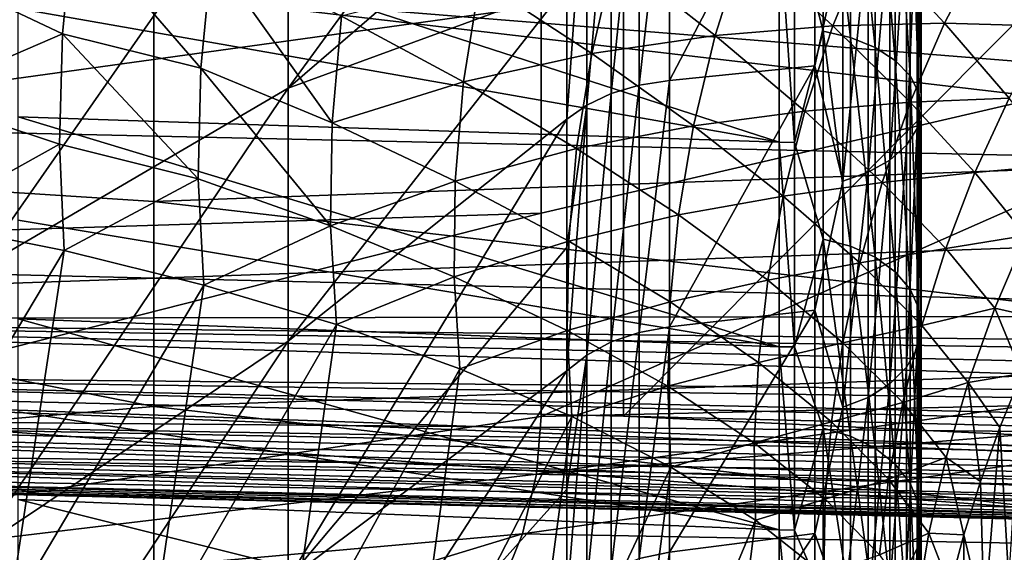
# Model space of a CAD drawing. Header units: metres. Extents: x -22 to 73, y -229 to 22.
# Tile 356 of 447: x 59.08 to 62.89, y -8.58 to -6.52. Entities that reach past the tile are written whole.
import ezdxf

# ---------------------------------------------------------------- set-up
doc = ezdxf.new("R2010")
doc.units = ezdxf.units.M
doc.layers.add('solid_509500_SW0001', color=7, linetype='CONTINUOUS')

msp = doc.modelspace()

# ---------------------------------------------------------------- linework, layer by layer
at = {"layer": 'solid_509500_SW0001'}
for points in [[(56.186039, -0.038444, 75.924866), (56.186039, -7.433789, 70.74659), (65.581924, -7.662205, 70.786865)], [(65.547981, -7.384778, 70.9804), (56.186039, -0.038444, 75.924866), (65.581924, -7.662205, 70.786865)], [(65.536652, -7.106341, 71.175117), (65.536652, -0.553125, 75.763733), (56.186039, -0.038444, 75.924866)], [(65.547981, -7.384778, 70.9804), (65.536652, -7.106341, 71.175117), (56.186039, -0.038444, 75.924866)], [(61.419197, -2.768847, 60.438744), (56.186039, -7.924866, 67.961555), (56.186039, -2.746414, 60.56596)], [(61.419197, -2.768847, 60.438744), (61.419197, -8.052085, 67.983986), (56.186039, -7.924866, 67.961555)], [(61.419197, -2.768847, 60.438744), (66.652359, -2.791279, 60.311523), (61.419197, -8.052085, 67.983986)], [(66.652359, -2.791279, 60.311523), (66.652359, -8.179303, 68.006424), (61.419197, -8.052085, 67.983986)], [(59.599998, -6.411252, 86.097954), (53.599998, -6.833366, 87.221474), (53.599998, -5.083361, 87.7565)], [(61.199974, -5.301539, 78.798828), (60.120274, -5.751034, 80.24736), (60.120274, -6.780899, 79.708611)], [(61.199974, -5.850385, 78.511612), (61.199974, -5.301539, 78.798828), (60.120274, -6.780899, 79.708611)], [(53.799999, -5.939216, 47.857365), (69.197578, -5.431779, 47.714642), (69.199005, -7.179196, 48.265282)], [(61.099998, -5.644093, 49.962421), (53.599998, -5.769826, 48.432964), (53.599998, -7.500044, 49.028721)], [(61.099998, -6.461051, 50.23867), (61.099998, -5.644093, 49.962421), (53.599998, -7.500044, 49.028721)], [(61.597153, -6.750253, 77.640358), (62.159725, -6.693356, 77.559105), (62.159725, -5.675071, 78.196617)], [(61.597153, -5.723312, 78.283295), (61.597153, -6.750253, 77.640358), (62.159725, -5.675071, 78.196617)], [(62.159725, -5.675071, 78.196617), (62.159725, -6.693356, 77.559105), (62.268269, -6.192868, 77.852737)], [(62.19265, -5.68961, 77.052063), (62.19265, -6.560198, 76.442474), (62.081627, -6.12418, 76.746239)], [(62.298885, -6.584392, 76.47361), (62.19265, -6.560198, 76.442474), (62.19265, -5.68961, 77.052063)], [(62.298885, -5.710593, 77.085449), (62.298885, -6.584392, 76.47361), (62.19265, -5.68961, 77.052063)], [(62.393513, -6.622642, 76.522835), (62.298885, -6.584392, 76.47361), (62.298885, -5.710593, 77.085449)], [(62.393513, -5.743767, 77.138229), (62.393513, -6.622642, 76.522835), (62.298885, -5.710593, 77.085449)], [(58.910282, -7.488133, 80.930923), (60.120274, -6.780899, 79.708611), (60.120274, -5.751034, 80.24736)], [(58.910282, -6.35025, 81.526093), (58.910282, -7.488133, 80.930923), (60.120274, -5.751034, 80.24736)], [(61.371479, -6.801701, 77.713837), (61.479786, -6.769346, 77.667625), (61.479786, -5.739501, 78.312386)], [(61.371479, -6.801701, 77.713837), (61.479786, -5.739501, 78.312386), (61.371479, -5.766933, 78.361671)], [(61.479786, -6.769346, 77.667625), (61.597153, -6.750253, 77.640358), (61.597153, -5.723312, 78.283295)], [(61.479786, -5.739501, 78.312386), (61.479786, -6.769346, 77.667625), (61.597153, -5.723312, 78.283295)], [(62.471672, -6.672984, 76.587624), (62.393513, -6.622642, 76.522835), (62.393513, -5.743767, 77.138229)], [(62.471672, -5.787428, 77.207695), (62.471672, -6.672984, 76.587624), (62.393513, -5.743767, 77.138229)], [(61.371479, -5.766933, 78.361671), (61.276833, -5.804462, 78.4291), (61.276833, -6.845964, 77.777046)], [(61.371479, -6.801701, 77.713837), (61.371479, -5.766933, 78.361671), (61.276833, -6.845964, 77.777046)], [(62.52935, -6.732831, 76.664642), (62.471672, -6.672984, 76.587624), (62.471672, -5.787428, 77.207695)], [(62.52935, -5.839334, 77.290276), (62.52935, -6.732831, 76.664642), (62.471672, -5.787428, 77.207695)], [(61.276833, -5.804462, 78.4291), (61.199974, -6.383718, 78.196526), (61.199974, -6.900126, 77.854401)], [(61.276833, -6.845964, 77.777046), (61.276833, -5.804462, 78.4291), (61.199974, -6.900126, 77.854401)], [(61.199974, -6.383718, 78.196526), (61.199974, -5.850385, 78.511612), (60.120274, -6.780899, 79.708611)], [(62.563583, -6.799111, 76.749939), (62.52935, -6.732831, 76.664642), (62.52935, -5.839334, 77.290276)], [(62.563583, -5.896818, 77.381729), (62.563583, -6.799111, 76.749939), (62.52935, -5.839334, 77.290276)], [(62.572617, -6.868419, 76.839127), (62.563583, -6.799111, 76.749939), (62.563583, -5.896818, 77.381729)], [(62.572617, -5.956927, 77.477364), (62.572617, -6.868419, 76.839127), (62.563583, -5.896818, 77.381729)], [(53.799999, -6.836931, 48.144112), (53.799999, -5.939216, 47.857365), (69.199005, -7.179196, 48.265282)], [(62.555981, -6.937194, 76.927635), (62.572617, -6.868419, 76.839127), (62.572617, -5.956927, 77.477364)], [(62.555981, -6.016575, 77.572258), (62.555981, -6.937194, 76.927635), (62.572617, -5.956927, 77.477364)], [(62.514534, -7.001904, 77.010918), (62.555981, -6.937194, 76.927635), (62.555981, -6.016575, 77.572258)], [(62.514534, -6.072699, 77.661552), (62.514534, -7.001904, 77.010918), (62.555981, -6.016575, 77.572258)], [(62.021458, -6.990363, 76.069366), (59.074009, -6.471766, 76.295883), (59.074009, -6.034977, 76.618843)], [(62.021458, -6.123578, 76.745377), (62.021458, -6.990363, 76.069366), (59.074009, -6.034977, 76.618843)], [(62.450405, -7.059227, 77.084686), (62.514534, -7.001904, 77.010918), (62.514534, -6.072699, 77.661552)], [(62.450405, -6.122414, 77.740646), (62.450405, -7.059227, 77.084686), (62.514534, -6.072699, 77.661552)], [(58.705963, -6.314609, 88.039619), (59.245686, -6.570519, 88.043564), (59.288647, -6.131947, 88.155502)], [(59.288647, -6.131947, 88.155502), (59.245686, -6.570519, 88.043564), (59.781178, -6.703398, 88.15461)], [(59.288647, -6.131947, 88.155502), (59.781178, -6.703398, 88.15461), (59.824505, -6.261564, 88.249596)], [(62.081627, -6.990964, 76.070229), (62.021458, -6.990363, 76.069366), (62.021458, -6.123578, 76.745377)], [(62.081627, -6.12418, 76.746239), (62.081627, -6.990964, 76.070229), (62.021458, -6.123578, 76.745377)], [(62.19265, -6.560198, 76.442474), (62.081627, -6.990964, 76.070229), (62.081627, -6.12418, 76.746239)], [(62.366886, -7.106217, 77.145157), (62.450405, -7.059227, 77.084686), (62.450405, -6.122414, 77.740646)], [(62.366886, -6.163168, 77.805489), (62.366886, -7.106217, 77.145157), (62.450405, -6.122414, 77.740646)], [(62.268269, -7.140461, 77.189232), (62.366886, -7.106217, 77.145157), (62.366886, -6.163168, 77.805489)], [(62.268269, -6.192868, 77.852737), (62.268269, -7.140461, 77.189232), (62.366886, -6.163168, 77.805489)], [(59.599998, -6.411252, 86.097954), (64.861679, -6.211844, 85.875687), (64.861679, -7.028487, 85.570641)], [(62.230366, -6.538505, 89.539268), (62.366177, -6.209976, 89.519096), (61.886818, -6.222199, 89.203247)], [(62.159725, -6.693356, 77.559105), (62.268269, -7.140461, 77.189232), (62.268269, -6.192868, 77.852737)], [(62.661953, -6.528311, 89.896141), (62.366177, -6.209976, 89.519096), (62.230366, -6.538505, 89.539268)], [(62.661953, -6.528311, 89.896141), (62.818207, -6.228355, 89.859344), (62.366177, -6.209976, 89.519096)], [(61.773918, -6.575738, 89.204048), (61.886818, -6.222199, 89.203247), (61.384209, -6.27071, 88.910675)], [(62.230366, -6.538505, 89.539268), (61.886818, -6.222199, 89.203247), (61.773918, -6.575738, 89.204048)], [(63.065567, -6.53957, 90.275215), (62.818207, -6.228355, 89.859344), (62.661953, -6.528311, 89.896141)], [(63.065567, -6.53957, 90.275215), (63.238941, -6.271874, 90.225105), (62.818207, -6.228355, 89.859344)], [(59.824505, -6.261564, 88.249596), (59.781178, -6.703398, 88.15461), (60.289825, -6.914589, 88.317093)], [(59.824505, -6.261564, 88.249596), (60.289825, -6.914589, 88.317093), (60.326454, -6.501799, 88.388855)], [(61.29583, -6.646051, 88.889503), (61.384209, -6.27071, 88.910675), (60.862545, -6.361611, 88.639816)], [(61.773918, -6.575738, 89.204048), (61.384209, -6.27071, 88.910675), (61.29583, -6.646051, 88.889503)], [(58.705963, -6.314609, 88.039619), (58.680397, -6.814258, 87.887733), (59.245686, -6.570519, 88.043564)], [(60.799686, -6.756342, 88.594398), (60.862545, -6.361611, 88.639816), (60.326454, -6.501799, 88.388855)], [(61.29583, -6.646051, 88.889503), (60.862545, -6.361611, 88.639816), (60.799686, -6.756342, 88.594398)], [(61.199974, -6.383718, 78.196526), (60.120274, -6.780899, 79.708611), (60.120274, -7.760727, 79.083466)], [(61.199974, -6.900126, 77.854401), (61.199974, -6.383718, 78.196526), (60.120274, -7.760727, 79.083466)], [(64.861679, -6.391465, 50.423138), (61.099998, -6.461051, 50.23867), (61.099998, -7.264851, 50.552021)], [(64.861679, -6.391465, 50.423138), (61.099998, -7.264851, 50.552021), (61.099998, -8.052971, 50.90147)], [(62.980839, -8.010954, 50.990639), (64.861679, -6.391465, 50.423138), (61.099998, -8.052971, 50.90147)], [(59.599998, -7.220405, 85.790611), (53.599998, -6.833366, 87.221474), (59.599998, -6.411252, 86.097954)], [(59.599998, -7.220405, 85.790611), (59.599998, -6.411252, 86.097954), (64.861679, -7.028487, 85.570641)], [(61.099998, -7.264851, 50.552021), (61.099998, -6.461051, 50.23867), (53.599998, -7.500044, 49.028721)], [(62.021458, -6.990363, 76.069366), (59.074009, -6.891127, 75.950958), (59.074009, -6.471766, 76.295883)], [(60.799686, -6.756342, 88.594398), (60.326454, -6.501799, 88.388855), (60.289825, -6.914589, 88.317093)], [(62.121338, -6.869142, 89.556465), (62.230366, -6.538505, 89.539268), (61.773918, -6.575738, 89.204048)], [(62.529743, -6.835296, 89.930771), (62.230366, -6.538505, 89.539268), (62.121338, -6.869142, 89.556465)], [(62.529743, -6.835296, 89.930771), (62.661953, -6.528311, 89.896141), (62.230366, -6.538505, 89.539268)], [(62.912697, -6.819243, 90.324471), (62.661953, -6.528311, 89.896141), (62.529743, -6.835296, 89.930771)], [(62.912697, -6.819243, 90.324471), (63.065567, -6.53957, 90.275215), (62.661953, -6.528311, 89.896141)], [(58.680397, -6.814258, 87.887733), (59.234333, -6.997168, 87.927078), (59.245686, -6.570519, 88.043564)], [(59.245686, -6.570519, 88.043564), (59.234333, -6.997168, 87.927078), (59.771679, -7.131519, 88.054703)], [(59.245686, -6.570519, 88.043564), (59.771679, -7.131519, 88.054703), (59.781178, -6.703398, 88.15461)], [(61.689705, -6.92661, 89.201172), (61.773918, -6.575738, 89.204048), (61.29583, -6.646051, 88.889503)], [(62.121338, -6.869142, 89.556465), (61.773918, -6.575738, 89.204048), (61.689705, -6.92661, 89.201172)], [(62.19265, -6.560198, 76.442474), (62.19265, -7.365963, 75.749458), (62.081627, -6.990964, 76.070229)], [(62.298885, -7.393129, 75.778038), (62.19265, -7.365963, 75.749458), (62.19265, -6.560198, 76.442474)], [(62.298885, -6.584392, 76.47361), (62.298885, -7.393129, 75.778038), (62.19265, -6.560198, 76.442474)], [(62.393513, -7.436078, 75.823227), (62.298885, -7.393129, 75.778038), (62.298885, -6.584392, 76.47361)], [(62.393513, -6.622642, 76.522835), (62.393513, -7.436078, 75.823227), (62.298885, -6.584392, 76.47361)], [(62.471672, -7.492603, 75.88269), (62.393513, -7.436078, 75.823227), (62.393513, -6.622642, 76.522835)], [(62.471672, -6.672984, 76.587624), (62.471672, -7.492603, 75.88269), (62.393513, -6.622642, 76.522835)], [(61.23737, -7.014434, 88.864235), (61.29583, -6.646051, 88.889503), (60.799686, -6.756342, 88.594398)], [(61.689705, -6.92661, 89.201172), (61.29583, -6.646051, 88.889503), (61.23737, -7.014434, 88.864235)], [(62.52935, -7.559802, 75.953392), (62.471672, -7.492603, 75.88269), (62.471672, -6.672984, 76.587624)], [(62.52935, -6.732831, 76.664642), (62.52935, -7.559802, 75.953392), (62.471672, -6.672984, 76.587624)], [(59.781178, -6.703398, 88.15461), (59.771679, -7.131519, 88.054703), (60.284164, -7.313754, 88.240509)], [(59.781178, -6.703398, 88.15461), (60.284164, -7.313754, 88.240509), (60.289825, -6.914589, 88.317093)], [(61.597153, -7.705648, 76.895248), (62.159725, -7.640698, 76.820274), (62.159725, -6.693356, 77.559105)], [(61.597153, -6.750253, 77.640358), (61.597153, -7.705648, 76.895248), (62.159725, -6.693356, 77.559105)], [(62.159725, -6.693356, 77.559105), (62.159725, -7.640698, 76.820274), (62.268269, -7.140461, 77.189232)], [(61.479786, -7.727444, 76.92041), (61.597153, -7.705648, 76.895248), (61.597153, -6.750253, 77.640358)], [(61.479786, -6.769346, 77.667625), (61.479786, -7.727444, 76.92041), (61.597153, -6.750253, 77.640358)], [(62.563583, -7.634222, 76.031685), (62.52935, -7.559802, 75.953392), (62.52935, -6.732831, 76.664642)], [(62.563583, -6.799111, 76.749939), (62.563583, -7.634222, 76.031685), (62.52935, -6.732831, 76.664642)], [(58.910282, -8.570715, 80.24025), (60.120274, -7.760727, 79.083466), (60.120274, -6.780899, 79.708611)], [(58.910282, -7.488133, 80.930923), (58.910282, -8.570715, 80.24025), (60.120274, -6.780899, 79.708611)], [(60.767487, -7.140537, 88.544609), (60.799686, -6.756342, 88.594398), (60.289825, -6.914589, 88.317093)], [(61.23737, -7.014434, 88.864235), (60.799686, -6.756342, 88.594398), (60.767487, -7.140537, 88.544609)], [(61.371479, -7.764378, 76.963043), (61.479786, -7.727444, 76.92041), (61.479786, -6.769346, 77.667625)], [(61.371479, -7.764378, 76.963043), (61.479786, -6.769346, 77.667625), (61.371479, -6.801701, 77.713837)], [(58.680397, -6.814258, 87.887733), (58.692955, -7.298367, 87.730255), (59.234333, -6.997168, 87.927078)], [(61.371479, -6.801701, 77.713837), (61.276833, -6.845964, 77.777046), (61.276833, -7.814905, 77.02137)], [(61.371479, -7.764378, 76.963043), (61.371479, -6.801701, 77.713837), (61.276833, -7.814905, 77.02137)], [(62.780056, -7.107722, 90.371353), (62.912697, -6.819243, 90.324471), (62.529743, -6.835296, 89.930771)], [(62.572617, -7.712042, 76.113556), (62.563583, -7.634222, 76.031685), (62.563583, -6.799111, 76.749939)], [(62.572617, -6.868419, 76.839127), (62.572617, -7.712042, 76.113556), (62.563583, -6.799111, 76.749939)], [(63.114304, -7.078018, 90.797096), (62.912697, -6.819243, 90.324471), (62.780056, -7.107722, 90.371353)], [(59.599998, -8.014649, 85.44722), (53.599998, -8.529335, 86.531334), (53.599998, -6.833366, 87.221474)], [(59.599998, -8.014649, 85.44722), (53.599998, -6.833366, 87.221474), (59.599998, -7.220405, 85.790611)], [(53.799999, -7.720878, 48.47084), (53.799999, -6.836931, 48.144112), (69.199005, -7.179196, 48.265282)], [(61.276833, -6.845964, 77.777046), (61.199974, -6.900126, 77.854401), (61.199974, -7.398237, 77.486153)], [(61.276833, -6.845964, 77.777046), (61.199974, -7.398237, 77.486153), (61.199974, -7.876733, 77.092743)], [(61.276833, -7.814905, 77.02137), (61.276833, -6.845964, 77.777046), (61.199974, -7.876733, 77.092743)], [(62.420788, -7.146126, 89.962166), (62.529743, -6.835296, 89.930771), (62.121338, -6.869142, 89.556465)], [(62.780056, -7.107722, 90.371353), (62.529743, -6.835296, 89.930771), (62.420788, -7.146126, 89.962166)], [(62.021458, -7.782797, 75.308067), (59.074009, -7.292322, 75.584686), (59.074009, -6.891127, 75.950958)], [(62.021458, -6.990363, 76.069366), (62.021458, -7.782797, 75.308067), (59.074009, -6.891127, 75.950958)], [(60.120274, -8.683291, 78.376541), (61.199974, -6.900126, 77.854401), (60.120274, -7.760727, 79.083466)], [(61.199974, -7.398237, 77.486153), (61.199974, -6.900126, 77.854401), (60.120274, -8.683291, 78.376541)], [(62.037731, -7.198701, 89.569717), (62.121338, -6.869142, 89.556465), (61.689705, -6.92661, 89.201172)], [(62.420788, -7.146126, 89.962166), (62.121338, -6.869142, 89.556465), (62.037731, -7.198701, 89.569717)], [(62.555981, -7.789265, 76.194801), (62.572617, -7.712042, 76.113556), (62.572617, -6.868419, 76.839127)], [(62.555981, -6.937194, 76.927635), (62.555981, -7.789265, 76.194801), (62.572617, -6.868419, 76.839127)], [(60.767487, -7.140537, 88.544609), (60.289825, -6.914589, 88.317093), (60.284164, -7.313754, 88.240509)], [(61.632347, -7.271854, 89.193954), (61.689705, -6.92661, 89.201172), (61.23737, -7.014434, 88.864235)], [(62.037731, -7.198701, 89.569717), (61.689705, -6.92661, 89.201172), (61.632347, -7.271854, 89.193954)], [(62.514534, -7.861924, 76.27124), (62.555981, -7.789265, 76.194801), (62.555981, -6.937194, 76.927635)], [(62.514534, -7.001904, 77.010918), (62.514534, -7.861924, 76.27124), (62.555981, -6.937194, 76.927635)], [(58.692955, -7.298367, 87.730255), (59.252197, -7.410018, 87.80619), (59.234333, -6.997168, 87.927078)], [(59.234333, -6.997168, 87.927078), (59.252197, -7.410018, 87.80619), (59.771679, -7.131519, 88.054703)], [(61.206612, -7.373272, 88.834412), (61.23737, -7.014434, 88.864235), (60.767487, -7.140537, 88.544609)], [(61.632347, -7.271854, 89.193954), (61.23737, -7.014434, 88.864235), (61.206612, -7.373272, 88.834412)], [(62.081627, -7.783652, 75.308693), (62.021458, -7.782797, 75.308067), (62.021458, -6.990363, 76.069366)], [(62.081627, -6.990964, 76.070229), (62.081627, -7.783652, 75.308693), (62.021458, -6.990363, 76.069366)], [(62.19265, -7.365963, 75.749458), (62.081627, -7.783652, 75.308693), (62.081627, -6.990964, 76.070229)], [(62.450405, -7.926287, 76.338959), (62.514534, -7.861924, 76.27124), (62.514534, -7.001904, 77.010918)], [(62.450405, -7.059227, 77.084686), (62.450405, -7.926287, 76.338959), (62.514534, -7.001904, 77.010918)], [(59.599998, -7.220405, 85.790611), (64.861679, -7.028487, 85.570641), (64.861679, -7.830214, 85.228317)], [(62.366886, -7.979049, 76.394463), (62.450405, -7.926287, 76.338959), (62.450405, -7.059227, 77.084686)], [(62.366886, -7.106217, 77.145157), (62.366886, -7.979049, 76.394463), (62.450405, -7.059227, 77.084686)], [(62.977215, -7.35133, 90.853821), (63.114304, -7.078018, 90.797096), (62.780056, -7.107722, 90.371353)], [(59.252197, -7.410018, 87.80619), (59.793015, -7.543666, 87.949852), (59.771679, -7.131519, 88.054703)], [(59.771679, -7.131519, 88.054703), (59.793015, -7.543666, 87.949852), (60.284164, -7.313754, 88.240509)], [(62.268269, -8.017499, 76.434914), (62.366886, -7.979049, 76.394463), (62.366886, -7.106217, 77.145157)], [(62.268269, -7.140461, 77.189232), (62.268269, -8.017499, 76.434914), (62.366886, -7.106217, 77.145157)], [(62.667374, -7.402162, 90.41452), (62.780056, -7.107722, 90.371353), (62.420788, -7.146126, 89.962166)], [(62.977215, -7.35133, 90.853821), (62.780056, -7.107722, 90.371353), (62.667374, -7.402162, 90.41452)], [(60.763302, -7.511749, 88.489899), (60.767487, -7.140537, 88.544609), (60.284164, -7.313754, 88.240509)], [(61.206612, -7.373272, 88.834412), (60.767487, -7.140537, 88.544609), (60.763302, -7.511749, 88.489899)], [(62.334221, -7.457877, 89.989136), (62.420788, -7.146126, 89.962166), (62.037731, -7.198701, 89.569717)], [(62.159725, -7.640698, 76.820274), (62.268269, -8.017499, 76.434914), (62.268269, -7.140461, 77.189232)], [(62.667374, -7.402162, 90.41452), (62.420788, -7.146126, 89.962166), (62.334221, -7.457877, 89.989136)], [(53.799999, -7.720878, 48.47084), (69.199005, -7.179196, 48.265282), (69.200699, -8.872087, 48.966187)], [(61.978168, -7.524397, 89.578171), (62.037731, -7.198701, 89.569717), (61.632347, -7.271854, 89.193954)], [(62.334221, -7.457877, 89.989136), (62.037731, -7.198701, 89.569717), (61.978168, -7.524397, 89.578171)], [(59.599998, -8.014649, 85.44722), (59.599998, -7.220405, 85.790611), (64.861679, -7.830214, 85.228317)], [(61.099998, -7.264851, 50.552021), (53.599998, -7.500044, 49.028721), (53.599998, -9.170897, 49.777634)], [(61.099998, -8.052971, 50.90147), (61.099998, -7.264851, 50.552021), (53.599998, -9.170897, 49.777634)], [(61.600021, -7.608989, 89.181747), (61.632347, -7.271854, 89.193954), (61.206612, -7.373272, 88.834412)], [(61.978168, -7.524397, 89.578171), (61.632347, -7.271854, 89.193954), (61.600021, -7.608989, 89.181747)], [(58.472248, -8.717818, 87.146271), (59.252197, -7.410018, 87.80619), (58.692955, -7.298367, 87.730255)], [(62.021458, -7.782797, 75.308067), (59.074009, -7.674044, 75.198227), (59.074009, -7.292322, 75.584686)], [(59.793015, -7.543666, 87.949852), (60.306568, -7.697124, 88.158882), (60.284164, -7.313754, 88.240509)], [(60.763302, -7.511749, 88.489899), (60.284164, -7.313754, 88.240509), (60.306568, -7.697124, 88.158882)], [(62.857067, -7.633067, 90.906136), (62.977215, -7.35133, 90.853821), (62.667374, -7.402162, 90.41452)], [(62.857067, -7.633067, 90.906136), (63.0574, -7.67853, 91.390823), (62.977215, -7.35133, 90.853821)], [(61.199974, -7.876733, 77.092743), (61.199974, -7.398237, 77.486153), (60.120274, -8.683291, 78.376541)], [(61.201233, -7.720201, 88.799316), (61.206612, -7.373272, 88.834412), (60.763302, -7.511749, 88.489899)], [(61.600021, -7.608989, 89.181747), (61.206612, -7.373272, 88.834412), (61.201233, -7.720201, 88.799316)], [(62.19265, -7.365963, 75.749458), (62.19265, -8.098946, 74.979874), (62.081627, -7.783652, 75.308693)], [(62.298885, -8.128815, 75.005615), (62.19265, -8.098946, 74.979874), (62.19265, -7.365963, 75.749458)], [(62.298885, -7.393129, 75.778038), (62.298885, -8.128815, 75.005615), (62.19265, -7.365963, 75.749458)], [(62.393513, -8.176037, 75.04631), (62.298885, -8.128815, 75.005615), (62.298885, -7.393129, 75.778038)], [(62.393513, -7.436078, 75.823227), (62.393513, -8.176037, 75.04631), (62.298885, -7.393129, 75.778038)], [(56.184029, -7.675364, 70.547478), (65.581924, -7.662205, 70.786865), (56.186039, -7.433789, 70.74659)], [(58.472248, -8.717818, 87.146271), (59.039772, -8.817035, 87.224396), (59.252197, -7.410018, 87.80619)], [(59.039772, -8.817035, 87.224396), (59.793015, -7.543666, 87.949852), (59.252197, -7.410018, 87.80619)], [(62.574326, -7.699903, 90.45256), (62.667374, -7.402162, 90.41452), (62.334221, -7.457877, 89.989136)], [(62.471672, -8.238187, 75.099876), (62.393513, -8.176037, 75.04631), (62.393513, -7.436078, 75.823227)], [(62.471672, -7.492603, 75.88269), (62.471672, -8.238187, 75.099876), (62.393513, -7.436078, 75.823227)], [(62.857067, -7.633067, 90.906136), (62.667374, -7.402162, 90.41452), (62.574326, -7.699903, 90.45256)], [(62.269176, -7.767934, 90.010597), (62.334221, -7.457877, 89.989136), (61.978168, -7.524397, 89.578171)], [(62.574326, -7.699903, 90.45256), (62.334221, -7.457877, 89.989136), (62.269176, -7.767934, 90.010597)], [(60.784466, -7.867887, 88.429878), (60.763302, -7.511749, 88.489899), (60.306568, -7.697124, 88.158882)], [(61.201233, -7.720201, 88.799316), (60.763302, -7.511749, 88.489899), (60.784466, -7.867887, 88.429878)], [(62.52935, -8.312072, 75.163551), (62.471672, -8.238187, 75.099876), (62.471672, -7.492603, 75.88269)], [(62.52935, -7.559802, 75.953392), (62.52935, -8.312072, 75.163551), (62.471672, -7.492603, 75.88269)], [(59.039772, -8.817035, 87.224396), (59.588192, -8.944372, 87.369507), (59.793015, -7.543666, 87.949852)], [(59.588192, -8.944372, 87.369507), (60.306568, -7.697124, 88.158882), (59.793015, -7.543666, 87.949852)], [(61.941284, -7.843835, 89.580956), (61.978168, -7.524397, 89.578171), (61.600021, -7.608989, 89.181747)], [(62.269176, -7.767934, 90.010597), (61.978168, -7.524397, 89.578171), (61.941284, -7.843835, 89.580956)], [(62.563583, -8.393898, 75.23407), (62.52935, -8.312072, 75.163551), (62.52935, -7.559802, 75.953392)], [(62.563583, -7.634222, 76.031685), (62.563583, -8.393898, 75.23407), (62.52935, -7.559802, 75.953392)], [(61.590801, -7.935702, 89.163696), (61.600021, -7.608989, 89.181747), (61.201233, -7.720201, 88.799316)], [(61.941284, -7.843835, 89.580956), (61.600021, -7.608989, 89.181747), (61.590801, -7.935702, 89.163696)], [(65.636215, -7.784284, 70.695534), (65.581924, -7.662205, 70.786865), (56.184029, -7.675364, 70.547478)], [(61.597153, -8.579371, 76.055855), (62.159725, -8.507057, 75.987953), (62.159725, -7.640698, 76.820274)], [(61.597153, -7.705648, 76.895248), (61.597153, -8.579371, 76.055855), (62.159725, -7.640698, 76.820274)], [(62.159725, -7.640698, 76.820274), (62.159725, -8.507057, 75.987953), (62.268269, -8.017499, 76.434914)], [(62.572617, -8.479462, 75.307808), (62.563583, -8.393898, 75.23407), (62.563583, -7.634222, 76.031685)], [(62.572617, -7.712042, 76.113556), (62.572617, -8.479462, 75.307808), (62.563583, -7.634222, 76.031685)], [(62.754124, -7.920822, 90.952415), (62.857067, -7.633067, 90.906136), (62.574326, -7.699903, 90.45256)], [(62.754124, -7.920822, 90.952415), (62.962189, -7.886471, 91.433449), (62.857067, -7.633067, 90.906136)], [(62.857067, -7.633067, 90.906136), (62.962189, -7.886471, 91.433449), (63.0574, -7.67853, 91.390823)], [(65.773483, -7.975965, 70.520271), (56.184029, -7.675364, 70.547478), (56.182415, -7.8832, 70.312729)], [(65.661018, -7.827214, 70.65995), (65.636215, -7.784284, 70.695534), (56.184029, -7.675364, 70.547478)], [(65.713036, -7.903334, 70.591873), (65.661018, -7.827214, 70.65995), (56.184029, -7.675364, 70.547478)], [(65.773483, -7.975965, 70.520271), (65.713036, -7.903334, 70.591873), (56.184029, -7.675364, 70.547478)], [(62.021458, -8.49302, 74.469032), (59.074009, -8.035176, 74.79274), (59.074009, -7.674044, 75.198227)], [(62.021458, -7.782797, 75.308067), (62.021458, -8.49302, 74.469032), (59.074009, -7.674044, 75.198227)], [(59.588192, -8.944372, 87.369507), (60.108349, -9.097705, 87.579178), (60.306568, -7.697124, 88.158882)], [(60.108349, -9.097705, 87.579178), (60.784466, -7.867887, 88.429878), (60.306568, -7.697124, 88.158882)], [(62.500622, -7.998484, 90.484177), (62.574326, -7.699903, 90.45256), (62.269176, -7.767934, 90.010597)], [(62.754124, -7.920822, 90.952415), (62.574326, -7.699903, 90.45256), (62.500622, -7.998484, 90.484177)], [(53.799999, -8.589276, 48.836903), (53.799999, -7.720878, 48.47084), (69.200699, -8.872087, 48.966187)], [(61.218891, -8.05316, 88.7584), (61.201233, -7.720201, 88.799316), (60.784466, -7.867887, 88.429878)], [(61.590801, -7.935702, 89.163696), (61.201233, -7.720201, 88.799316), (61.218891, -8.05316, 88.7584)], [(61.371479, -8.644761, 76.117256), (61.479786, -8.60364, 76.078644), (61.479786, -7.727444, 76.92041)], [(61.371479, -8.644761, 76.117256), (61.479786, -7.727444, 76.92041), (61.371479, -7.764378, 76.963043)], [(61.479786, -8.60364, 76.078644), (61.597153, -8.579371, 76.055855), (61.597153, -7.705648, 76.895248)], [(61.479786, -7.727444, 76.92041), (61.479786, -8.60364, 76.078644), (61.597153, -7.705648, 76.895248)], [(62.555981, -8.564369, 75.380989), (62.572617, -8.479462, 75.307808), (62.572617, -7.712042, 76.113556)], [(62.555981, -7.789265, 76.194801), (62.555981, -8.564369, 75.380989), (62.572617, -7.712042, 76.113556)], [(58.910282, -9.589998, 79.459175), (60.120274, -7.760727, 79.083466), (58.910282, -8.570715, 80.24025)], [(60.120274, -8.683291, 78.376541), (60.120274, -7.760727, 79.083466), (58.910282, -9.589998, 79.459175)], [(61.371479, -7.764378, 76.963043), (61.276833, -7.814905, 77.02137), (61.276833, -8.701017, 76.170082)], [(61.371479, -8.644761, 76.117256), (61.371479, -7.764378, 76.963043), (61.276833, -8.701017, 76.170082)], [(62.224823, -8.073973, 90.025497), (62.269176, -7.767934, 90.010597), (61.941284, -7.843835, 89.580956)], [(62.500622, -7.998484, 90.484177), (62.269176, -7.767934, 90.010597), (62.224823, -8.073973, 90.025497)], [(61.276833, -7.814905, 77.02137), (61.199974, -7.876733, 77.092743), (61.199974, -8.334344, 76.675232)], [(61.276833, -7.814905, 77.02137), (61.199974, -8.334344, 76.675232), (61.199974, -8.769855, 76.234718)], [(61.276833, -8.701017, 76.170082), (61.276833, -7.814905, 77.02137), (61.199974, -8.769855, 76.234718)], [(62.081627, -8.493841, 74.469688), (62.021458, -8.49302, 74.469032), (62.021458, -7.782797, 75.308067)], [(62.081627, -7.783652, 75.308693), (62.081627, -8.493841, 74.469688), (62.021458, -7.782797, 75.308067)], [(62.19265, -8.098946, 74.979874), (62.081627, -8.493841, 74.469688), (62.081627, -7.783652, 75.308693)], [(62.514534, -8.644258, 75.449837), (62.555981, -8.564369, 75.380989), (62.555981, -7.789265, 76.194801)], [(62.514534, -7.861924, 76.27124), (62.514534, -8.644258, 75.449837), (62.555981, -7.789265, 76.194801)], [(59.599998, -8.014649, 85.44722), (64.861679, -7.830214, 85.228317), (64.861679, -8.615326, 84.849426)], [(61.925632, -8.154732, 89.57708), (61.941284, -7.843835, 89.580956), (61.590801, -7.935702, 89.163696)], [(62.224823, -8.073973, 90.025497), (61.941284, -7.843835, 89.580956), (61.925632, -8.154732, 89.57708)], [(65.956757, -8.137592, 70.332062), (56.182415, -7.8832, 70.312729), (56.181229, -8.051851, 70.048271)], [(65.817459, -8.021282, 70.471878), (65.773483, -7.975965, 70.520271), (56.182415, -7.8832, 70.312729)], [(65.914787, -8.106044, 70.372467), (65.817459, -8.021282, 70.471878), (56.182415, -7.8832, 70.312729)], [(65.956757, -8.137592, 70.332062), (65.914787, -8.106044, 70.372467), (56.182415, -7.8832, 70.312729)], [(60.108349, -9.097705, 87.579178), (60.591557, -9.274473, 87.849915), (60.784466, -7.867887, 88.429878)], [(61.199974, -7.876733, 77.092743), (60.120274, -8.683291, 78.376541), (60.120274, -9.541783, 77.593048)], [(61.199974, -8.334344, 76.675232), (61.199974, -7.876733, 77.092743), (60.120274, -9.541783, 77.593048)], [(60.591557, -9.274473, 87.849915), (61.218891, -8.05316, 88.7584), (60.784466, -7.867887, 88.429878)], [(62.450405, -8.715026, 75.510826), (62.514534, -8.644258, 75.449837), (62.514534, -7.861924, 76.27124)], [(62.450405, -7.926287, 76.338959), (62.450405, -8.715026, 75.510826), (62.514534, -7.861924, 76.27124)], [(62.754124, -7.920822, 90.952415), (62.876892, -8.096153, 91.471359), (62.962189, -7.886471, 91.433449)], [(62.962189, -7.886471, 91.433449), (62.876892, -8.096153, 91.471359), (62.911175, -8.690939, 92.420441)], [(56.184029, -8.083998, 68.231743), (56.186039, -7.924866, 67.961555), (66.659714, -8.334814, 68.268799)], [(66.65799, -8.299764, 68.201111), (56.186039, -7.924866, 67.961555), (61.419197, -8.052085, 67.983986)], [(66.65799, -8.299764, 68.201111), (66.659714, -8.334814, 68.268799), (56.186039, -7.924866, 67.961555)], [(62.366886, -8.773039, 75.560822), (62.450405, -8.715026, 75.510826), (62.450405, -7.926287, 76.338959)], [(62.366886, -7.979049, 76.394463), (62.366886, -8.773039, 75.560822), (62.450405, -7.926287, 76.338959)], [(62.668713, -8.21228, 90.99115), (62.754124, -7.920822, 90.952415), (62.500622, -7.998484, 90.484177)], [(62.668713, -8.21228, 90.99115), (62.801937, -8.305178, 91.503807), (62.754124, -7.920822, 90.952415)], [(62.754124, -7.920822, 90.952415), (62.801937, -8.305178, 91.503807), (62.876892, -8.096153, 91.471359)], [(64.861679, -7.968964, 51.079819), (61.082256, -8.276691, 51.004692), (61.027393, -8.507311, 51.106663)], [(64.861618, -8.579849, 51.359203), (64.861679, -7.968964, 51.079819), (61.027393, -8.507311, 51.106663)], [(62.980839, -8.010954, 50.990639), (61.082256, -8.276691, 51.004692), (64.861679, -7.968964, 51.079819)], [(61.602753, -8.249917, 89.139091), (61.590801, -7.935702, 89.163696), (61.218891, -8.05316, 88.7584)], [(61.925632, -8.154732, 89.57708), (61.590801, -7.935702, 89.163696), (61.602753, -8.249917, 89.139091)], [(62.446007, -8.29564, 90.508118), (62.500622, -7.998484, 90.484177), (62.224823, -8.073973, 90.025497)], [(62.268269, -8.815315, 75.59726), (62.366886, -8.773039, 75.560822), (62.366886, -7.979049, 76.394463)], [(62.268269, -8.017499, 76.434914), (62.268269, -8.815315, 75.59726), (62.366886, -7.979049, 76.394463)], [(62.668713, -8.21228, 90.99115), (62.500622, -7.998484, 90.484177), (62.446007, -8.29564, 90.508118)], [(59.599998, -8.792096, 85.068657), (53.599998, -8.529335, 86.531334), (59.599998, -8.014649, 85.44722)], [(62.021458, -8.49302, 74.469032), (59.074009, -8.375081, 74.368942), (59.074009, -8.035176, 74.79274)], [(59.599998, -8.792096, 85.068657), (59.599998, -8.014649, 85.44722), (64.861679, -8.615326, 84.849426)], [(62.980839, -8.010954, 50.990639), (61.099998, -8.052971, 50.90147), (61.082256, -8.276691, 51.004692)], [(62.159725, -8.507057, 75.987953), (62.268269, -8.815315, 75.59726), (62.268269, -8.017499, 76.434914)], [(61.082256, -8.276691, 51.004692), (61.099998, -8.052971, 50.90147), (53.599998, -9.170897, 49.777634)], [(66.260788, -8.309405, 70.067581), (56.181229, -8.051851, 70.048271), (56.1805, -8.177148, 69.760498)], [(66.07888, -8.216817, 70.220734), (65.956757, -8.137592, 70.332062), (56.181229, -8.051851, 70.048271)], [(66.138489, -8.250046, 70.169075), (66.07888, -8.216817, 70.220734), (56.181229, -8.051851, 70.048271)], [(66.260788, -8.309405, 70.067581), (66.138489, -8.250046, 70.169075), (56.181229, -8.051851, 70.048271)], [(56.182407, -8.199047, 68.523811), (56.184029, -8.083998, 68.231743), (66.665672, -8.448755, 68.552193)], [(56.184029, -8.083998, 68.231743), (66.662888, -8.39735, 68.408684), (66.665672, -8.448755, 68.552193)], [(56.184029, -8.083998, 68.231743), (66.659714, -8.334814, 68.268799), (66.662888, -8.39735, 68.408684)], [(60.591557, -9.274473, 87.849915), (61.029751, -9.471726, 88.177193), (61.218891, -8.05316, 88.7584)], [(61.029751, -9.471726, 88.177193), (61.602753, -8.249917, 89.139091), (61.218891, -8.05316, 88.7584)], [(66.65799, -8.299764, 68.201111), (61.419197, -8.052085, 67.983986), (66.652359, -8.179303, 68.006424)], [(62.20026, -8.37371, 90.032715), (62.224823, -8.073973, 90.025497), (61.925632, -8.154732, 89.57708)], [(62.446007, -8.29564, 90.508118), (62.224823, -8.073973, 90.025497), (62.20026, -8.37371, 90.032715)], [(62.19265, -8.098946, 74.979874), (62.19265, -8.751901, 74.141319), (62.081627, -8.493841, 74.469688)], [(62.298885, -8.784178, 74.163963), (62.19265, -8.751901, 74.141319), (62.19265, -8.098946, 74.979874)], [(62.298885, -8.128815, 75.005615), (62.298885, -8.784178, 74.163963), (62.19265, -8.098946, 74.979874)], [(62.876892, -8.096153, 91.471359), (62.801937, -8.305178, 91.503807), (62.81591, -8.840919, 92.313881)], [(62.876892, -8.096153, 91.471359), (62.81591, -8.840919, 92.313881), (62.911175, -8.690939, 92.420441)], [(61.929768, -8.454942, 89.565712), (61.925632, -8.154732, 89.57708), (61.602753, -8.249917, 89.139091)], [(62.20026, -8.37371, 90.032715), (61.925632, -8.154732, 89.57708), (61.929768, -8.454942, 89.565712)], [(62.393513, -8.835207, 74.199776), (62.298885, -8.784178, 74.163963), (62.298885, -8.128815, 75.005615)], [(62.393513, -8.176037, 75.04631), (62.393513, -8.835207, 74.199776), (62.298885, -8.128815, 75.005615)], [(56.1805, -8.177148, 69.760498), (56.180256, -8.255914, 69.456459), (66.673401, -8.448785, 69.755348)], [(66.458664, -8.386057, 69.912994), (56.1805, -8.177148, 69.760498), (66.673401, -8.448785, 69.755348)], [(66.373466, -8.355582, 69.978333), (66.260788, -8.309405, 70.067581), (56.1805, -8.177148, 69.760498)], [(66.458664, -8.386057, 69.912994), (66.373466, -8.355582, 69.978333), (56.1805, -8.177148, 69.760498)], [(56.181225, -8.266982, 68.83033), (56.182407, -8.199047, 68.523811), (66.670113, -8.518278, 68.850189)], [(56.182407, -8.199047, 68.523811), (66.666939, -8.47051, 68.626022), (66.670113, -8.518278, 68.850189)], [(56.182407, -8.199047, 68.523811), (66.665672, -8.448755, 68.552193), (66.666939, -8.47051, 68.626022)], [(62.471672, -8.902368, 74.246902), (62.393513, -8.835207, 74.199776), (62.393513, -8.176037, 75.04631)], [(62.471672, -8.238187, 75.099876), (62.471672, -8.902368, 74.246902), (62.393513, -8.176037, 75.04631)], [(62.601215, -8.505214, 91.02092), (62.668713, -8.21228, 90.99115), (62.446007, -8.29564, 90.508118)], [(62.52935, -8.98221, 74.302925), (62.471672, -8.902368, 74.246902), (62.471672, -8.238187, 75.099876)], [(62.52935, -8.312072, 75.163551), (62.52935, -8.98221, 74.302925), (62.471672, -8.238187, 75.099876)], [(62.601215, -8.505214, 91.02092), (62.737267, -8.512059, 91.530342), (62.668713, -8.21228, 90.99115)], [(62.668713, -8.21228, 90.99115), (62.737267, -8.512059, 91.530342), (62.801937, -8.305178, 91.503807)], [(56.180256, -8.255914, 69.456459), (66.674019, -8.50485, 69.534714), (66.673401, -8.448785, 69.755348)], [(56.180256, -8.255914, 69.456459), (66.674019, -8.51816, 69.458282), (66.674019, -8.50485, 69.534714)], [(56.180256, -8.255914, 69.456459), (56.1805, -8.286108, 69.143799), (66.674019, -8.51816, 69.458282)], [(56.1805, -8.286108, 69.143799), (56.181225, -8.266982, 68.83033), (66.672913, -8.541492, 69.153976)], [(56.181225, -8.266982, 68.83033), (66.672371, -8.540065, 69.078377), (66.672913, -8.541492, 69.153976)], [(56.181225, -8.266982, 68.83033), (66.670113, -8.518278, 68.850189), (66.672371, -8.540065, 69.078377)], [(61.029751, -9.471726, 88.177193), (61.415619, -9.686172, 88.555557), (61.602753, -8.249917, 89.139091)], [(61.415619, -9.686172, 88.555557), (61.929768, -8.454942, 89.565712), (61.602753, -8.249917, 89.139091)], [(61.027393, -8.507311, 51.106663), (61.082256, -8.276691, 51.004692), (53.599998, -9.170897, 49.777634)], [(56.1805, -8.286108, 69.143799), (66.673683, -8.535569, 69.307556), (66.674019, -8.51816, 69.458282)], [(56.1805, -8.286108, 69.143799), (66.672913, -8.541492, 69.153976), (66.673683, -8.535569, 69.307556)], [(62.410194, -8.589057, 90.523148), (62.446007, -8.29564, 90.508118), (62.20026, -8.37371, 90.032715)], [(62.601215, -8.505214, 91.02092), (62.446007, -8.29564, 90.508118), (62.410194, -8.589057, 90.523148)], [(62.563583, -9.070633, 74.364975), (62.52935, -8.98221, 74.302925), (62.52935, -8.312072, 75.163551)], [(62.563583, -8.393898, 75.23407), (62.563583, -9.070633, 74.364975), (62.52935, -8.312072, 75.163551)], [(62.801937, -8.305178, 91.503807), (62.737267, -8.512059, 91.530342), (62.81591, -8.840919, 92.313881)], [(61.199974, -8.769855, 76.234718), (61.199974, -8.334344, 76.675232), (60.120274, -9.541783, 77.593048)], [(62.021458, -9.113147, 73.561508), (59.074009, -8.692601, 73.928246), (59.074009, -8.375081, 74.368942)], [(62.021458, -8.49302, 74.469032), (62.021458, -9.113147, 73.561508), (59.074009, -8.375081, 74.368942)], [(62.194595, -8.664883, 90.031303), (62.20026, -8.37371, 90.032715), (61.929768, -8.454942, 89.565712)], [(62.410194, -8.589057, 90.523148), (62.20026, -8.37371, 90.032715), (62.194595, -8.664883, 90.031303)], [(62.572617, -9.163095, 74.429855), (62.563583, -9.070633, 74.364975), (62.563583, -8.393898, 75.23407)], [(62.572617, -8.479462, 75.307808), (62.572617, -9.163095, 74.429855), (62.563583, -8.393898, 75.23407)], [(61.415619, -9.686172, 88.555557), (61.742718, -9.914229, 88.978676), (61.929768, -8.454942, 89.565712)], [(61.742718, -9.914229, 88.978676), (62.194595, -8.664883, 90.031303), (61.929768, -8.454942, 89.565712)], [(62.081627, -9.114006, 73.562111), (62.021458, -9.113147, 73.561508), (62.021458, -8.49302, 74.469032)], [(62.081627, -8.493841, 74.469688), (62.081627, -9.114006, 73.562111), (62.021458, -8.49302, 74.469032)], [(62.19265, -8.751901, 74.141319), (62.081627, -9.114006, 73.562111), (62.081627, -8.493841, 74.469688)], [(62.552002, -8.797252, 91.040367), (62.601215, -8.505214, 91.02092), (62.410194, -8.589057, 90.523148)], [(62.552002, -8.797252, 91.040367), (62.682808, -8.715276, 91.550903), (62.601215, -8.505214, 91.02092)], [(62.555981, -9.254848, 74.49424), (62.572617, -9.163095, 74.429855), (62.572617, -8.479462, 75.307808)], [(62.555981, -8.564369, 75.380989), (62.555981, -9.254848, 74.49424), (62.572617, -8.479462, 75.307808)], [(62.601215, -8.505214, 91.02092), (62.682808, -8.715276, 91.550903), (62.737267, -8.512059, 91.530342)], [(61.027393, -8.507311, 51.106663), (53.599998, -9.170897, 49.777634), (53.599998, -10.767056, 50.67284)], [(60.930069, -8.750944, 51.209621), (61.027393, -8.507311, 51.106663), (53.599998, -10.767056, 50.67284)], [(59.599998, -9.552241, 84.655167), (53.599998, -10.155849, 85.692337), (53.599998, -8.529335, 86.531334)], [(59.599998, -9.552241, 84.655167), (53.599998, -8.529335, 86.531334), (59.599998, -8.792096, 85.068657)], [(64.861618, -8.579849, 51.359203), (61.027393, -8.507311, 51.106663), (60.930069, -8.750944, 51.209621)], [(61.597153, -9.362164, 75.131081), (62.159725, -9.283252, 75.070976), (62.159725, -8.507057, 75.987953)], [(61.597153, -8.579371, 76.055855), (61.597153, -9.362164, 75.131081), (62.159725, -8.507057, 75.987953)], [(62.159725, -8.507057, 75.987953), (62.159725, -9.283252, 75.070976), (62.268269, -8.815315, 75.59726)], [(62.737267, -8.512059, 91.530342), (62.682808, -8.715276, 91.550903), (62.734512, -8.996242, 92.203545)], [(62.737267, -8.512059, 91.530342), (62.734512, -8.996242, 92.203545), (62.81591, -8.840919, 92.313881)], [(61.479786, -9.388646, 75.151253), (61.597153, -9.362164, 75.131081), (61.597153, -8.579371, 76.055855)], [(61.479786, -8.60364, 76.078644), (61.479786, -9.388646, 75.151253), (61.597153, -8.579371, 76.055855)], [(62.514534, -9.341178, 74.554817), (62.555981, -9.254848, 74.49424), (62.555981, -8.564369, 75.380989)], [(62.514534, -8.644258, 75.449837), (62.514534, -9.341178, 74.554817), (62.555981, -8.564369, 75.380989)]]:
    msp.add_3dface(points, dxfattribs=at)

doc.saveas('drawing.dxf')
